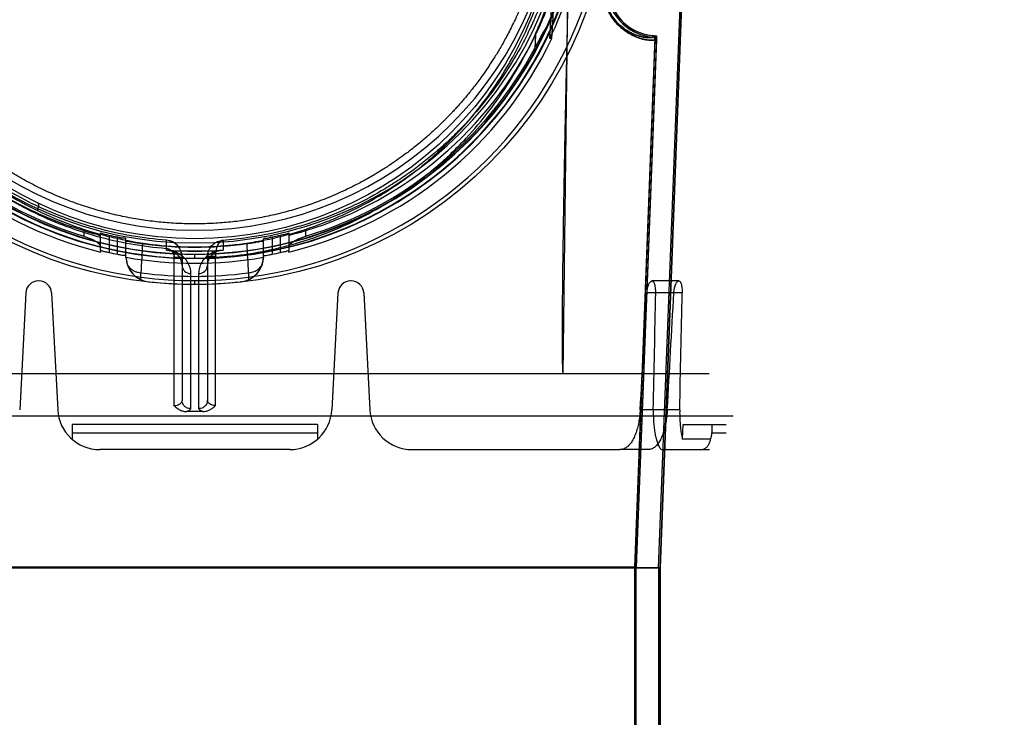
# Model space of a CAD drawing. Header units: millimetres. Extents: x 0 to 297, y 0 to 210.
# Tile 367 of 401: x 242.163 to 242.747, y 157.953 to 158.366. Entities that reach past the tile are written whole.
import ezdxf

# ---------------------------------------------------------------- set-up
doc = ezdxf.new("R2010")
doc.units = ezdxf.units.MM
doc.header["$LTSCALE"] = 16.335
doc.layers.get('0').update_dxf_attribs({"linetype": 'CONTINUOUS'})
for name, color, linetype in [('AXES_REF', 7, 'CONTINUOUS'), ('INTFCLR_1', 7, 'CONTINUOUS'), ('INTFCLR_144815', 7, 'CONTINUOUS'), ('INTFCLR_72935', 7, 'CONTINUOUS')]:
    doc.layers.add(name, color=color, linetype=linetype)

msp = doc.modelspace()

# ---------------------------------------------------------------- linework, layer by layer
at = {"color": 7, "linetype": 'Continuous'}
for radius in [4.84791, 4.8475, 4.81646]:
    msp.add_circle((241.50691, 154.95648), radius, dxfattribs=at)
msp.add_arc((241.50691, 154.95648), 4.8, 278.27713, 261.72287, dxfattribs=at)
at = {"layer": 'AXES_REF', "color": 7, "linetype": 'Continuous'}
msp.add_arc((241.50691, 154.95648), 4.91, 113.08267, 66.91733, dxfattribs=at)
at = {"layer": 'AXES_REF', "color": 9, "linetype": 'Continuous'}
msp.add_arc((241.50691, 154.95648), 4.42226, 94.41181, 85.58819, dxfattribs=at)
at = {"layer": 'INTFCLR_1', "color": 6, "linetype": 'Continuous'}
for p, q in [((242.54195, 158.04149), (242.5679, 158.72073)), ((242.54283, 158.04147), (242.56878, 158.72068)), ((242.53978, 158.3545), (242.52783, 158.04176)), ((242.54066, 158.35447), (242.52871, 158.04174)), ((242.53978, 158.3545), (242.53978, 158.35456)), ((242.54283, 158.04147), (241.99127, 158.04147)), ((242.52871, 158.04175), (242.00539, 158.04175)), ((242.52783, 158.04176), (242.52783, 157.75768)), ((242.52871, 157.75768), (242.52871, 158.04175)), ((242.54195, 158.04148), (242.54195, 156.70647)), ((242.54283, 158.04147), (242.54283, 156.70647))]:
    msp.add_line(p, q, dxfattribs=at)
at = {"layer": 'INTFCLR_1', "color": 9, "linetype": 'Continuous'}
for p, q in [((242.53848, 158.35693), (242.53841, 158.35605)), ((242.53978, 158.3545), (242.54066, 158.35447))]:
    msp.add_line(p, q, dxfattribs=at)
msp.add_circle((242.26705, 158.45148), 0.215, dxfattribs=at)
at = {"layer": 'INTFCLR_1', "color": 6, "linetype": 'Continuous'}
for centre, radius, start, end in [((242.54099, 158.38568), 0.02974, 177.81203, 265.01982), ((242.54099, 158.38568), 0.02886, 177.81203, 265.01988), ((242.53828, 158.35456), 0.0015, 0, 85.01552), ((242.53828, 158.35456), 0.00238, 357.80946, 85.01552)]:
    msp.add_arc(centre, radius, start, end, dxfattribs=at)
at = {"layer": 'INTFCLR_1', "color": 9, "linetype": 'Continuous'}
for points, knots in [([(242.36035, 158.65013), (242.35874, 158.65091), (242.35549, 158.65245), (242.34889, 158.65536), (242.33707, 158.66004), (242.32312, 158.66437), (242.31061, 158.66722), (242.30424, 158.6684), (242.30056, 158.66902), (242.29134, 158.67043), (242.27556, 158.67189), (242.25691, 158.67166), (242.24486, 158.67055), (242.23929, 158.66985), (242.23558, 158.66934), (242.22555, 158.66775), (242.20945, 158.66411), (242.19387, 158.65886), (242.18466, 158.65508), (242.18134, 158.65365), (242.17643, 158.65146), (242.16611, 158.64645), (242.15099, 158.63768), (242.1369, 158.62757), (242.1283, 158.62043), (242.12445, 158.61702), (242.12191, 158.61473), (242.11511, 158.60836), (242.10466, 158.59736), (242.09217, 158.5815), (242.083, 158.56738), (242.07725, 158.55703), (242.07414, 158.55094), (242.06964, 158.5416), (242.06365, 158.52704), (242.0585, 158.51017), (242.05592, 158.49884), (242.05487, 158.49347), (242.0542, 158.48983), (242.05254, 158.47973), (242.05123, 158.46666), (242.05091, 158.4535), (242.051, 158.44684), (242.05112, 158.443), (242.05156, 158.43351), (242.05282, 158.42126), (242.05517, 158.40827), (242.05658, 158.40187), (242.05745, 158.39824), (242.05881, 158.39286), (242.06108, 158.38493), (242.06572, 158.37129), (242.07128, 158.35815), (242.0769, 158.34713), (242.08031, 158.34101), (242.08558, 158.33204), (242.09421, 158.31916), (242.10724, 158.30317), (242.1181, 158.29214), (242.12578, 158.28522), (242.13104, 158.28069), (242.14057, 158.27309), (242.15507, 158.26314), (242.16743, 158.25633), (242.17382, 158.25322)], [0, 0, 0, 0, 0.007849, 0.015756, 0.031597, 0.063481, 0.079626, 0.08777, 0.091863, 0.095966, 0.128601, 0.161144, 0.1775, 0.181606, 0.185715, 0.19389, 0.226106, 0.257861, 0.265773, 0.269729, 0.273679, 0.289316, 0.319969, 0.350132, 0.365145, 0.368898, 0.372652, 0.380132, 0.4097, 0.43901, 0.468442, 0.483336, 0.490852, 0.498397, 0.528733, 0.55969, 0.575573, 0.5796, 0.583649, 0.591766, 0.624461, 0.641049, 0.649425, 0.653635, 0.657838, 0.691042, 0.707462, 0.715648, 0.719738, 0.723825, 0.739972, 0.755825, 0.786932, 0.802323, 0.810003, 0.817649, 0.847851, 0.877797, 0.907903, 0.915501, 0.923101, 0.938303, 0.968875, 1, 1, 1, 1]), ([(242.17382, 158.25322), (242.1803, 158.25006), (242.19367, 158.24436), (242.21109, 158.23895), (242.22272, 158.23631), (242.22819, 158.23525), (242.23186, 158.23459), (242.24195, 158.23299), (242.25863, 158.23144), (242.2754, 158.23166), (242.28563, 158.23247), (242.28936, 158.23284), (242.29492, 158.23347), (242.3068, 158.2352), (242.32473, 158.23927), (242.33947, 158.24426), (242.34791, 158.24766), (242.35125, 158.24906), (242.357, 158.2516), (242.36815, 158.25703), (242.38334, 158.26587), (242.39612, 158.27508), (242.40353, 158.28113), (242.40618, 158.28338), (242.4101, 158.28678), (242.4183, 158.29434), (242.43005, 158.30681), (242.4427, 158.32304), (242.45057, 158.33537), (242.45484, 158.3429), (242.45654, 158.34598), (242.45941, 158.35142), (242.46482, 158.3626), (242.47011, 158.37591), (242.47446, 158.38972), (242.47823, 158.4041), (242.48163, 158.42263), (242.48291, 158.43867), (242.48312, 158.44817), (242.48316, 158.452), (242.4831, 158.45865), (242.48247, 158.47175), (242.48087, 158.48472), (242.479, 158.49474), (242.47826, 158.49833), (242.47709, 158.50365), (242.47513, 158.51147), (242.47204, 158.52166), (242.46737, 158.53479), (242.46252, 158.5459), (242.45784, 158.55511), (242.45461, 158.56112), (242.44864, 158.57134), (242.43918, 158.58527), (242.42633, 158.60087), (242.41563, 158.61166), (242.40868, 158.6179), (242.40608, 158.62014), (242.40214, 158.62347), (242.39335, 158.63046), (242.37895, 158.6403), (242.36669, 158.64704), (242.36035, 158.65013)], [0, 0, 0, 0, 0.031606, 0.063541, 0.079757, 0.083844, 0.087932, 0.096091, 0.128599, 0.161199, 0.16941, 0.173526, 0.177634, 0.193938, 0.226105, 0.258014, 0.262001, 0.265973, 0.273871, 0.289503, 0.320291, 0.350775, 0.358393, 0.362204, 0.366006, 0.381117, 0.411045, 0.440926, 0.47118, 0.475013, 0.478858, 0.486558, 0.501998, 0.53324, 0.549182, 0.565432, 0.598332, 0.631573, 0.635773, 0.63998, 0.648349, 0.664897, 0.697432, 0.705494, 0.709518, 0.713525, 0.729332, 0.744851, 0.760155, 0.790361, 0.797875, 0.805379, 0.820265, 0.849707, 0.879054, 0.908684, 0.916183, 0.91995, 0.923718, 0.938799, 0.96913, 1, 1, 1, 1]), ([(242.50886, 158.3869), (242.50883, 158.38613), (242.50883, 158.3846), (242.50898, 158.38235), (242.50928, 158.38018), (242.50971, 158.37813), (242.51024, 158.37621), (242.51103, 158.37389), (242.51217, 158.3713), (242.51349, 158.36896), (242.51459, 158.36731), (242.51565, 158.36585), (242.517, 158.36423), (242.51911, 158.36205), (242.52171, 158.35988), (242.52475, 158.35791), (242.52826, 158.35616), (242.53148, 158.35505), (242.53433, 158.35446), (242.53597, 158.35425), (242.53763, 158.35413), (242.53861, 158.35421), (242.53977, 158.35429), (242.53978, 158.3545)], [0, 0, 0, 0, 0.046085, 0.090835, 0.134313, 0.175939, 0.215379, 0.252966, 0.321679, 0.3835, 0.412308, 0.43969, 0.490792, 0.537693, 0.620267, 0.691261, 0.753073, 0.853126, 0.892752, 0.925837, 0.952583, 0.987262, 1, 1, 1, 1]), ([(242.50901, 158.38568), (242.50901, 158.38463), (242.50911, 158.38288), (242.50944, 158.38049), (242.50984, 158.37853), (242.51035, 158.37669), (242.5111, 158.37447), (242.51218, 158.372), (242.51405, 158.36868), (242.51615, 158.3659), (242.51878, 158.36318), (242.52125, 158.36111), (242.52414, 158.35924), (242.52681, 158.3579), (242.52923, 158.35697), (242.53137, 158.35635), (242.53345, 158.35593), (242.53532, 158.35571), (242.53698, 158.35569), (242.53782, 158.35577), (242.5384, 158.35593), (242.53841, 158.35605)], [0, 0, 0, 0, 0.067383, 0.112121, 0.154947, 0.195517, 0.234171, 0.30481, 0.368329, 0.478367, 0.526479, 0.611126, 0.683842, 0.747109, 0.802111, 0.849534, 0.890039, 0.937645, 0.971381, 0.991845, 1, 1, 1, 1]), ([(242.17382, 158.25322), (242.1742, 158.25414), (242.17464, 158.25535), (242.1747, 158.25732), (242.17424, 158.25754)], [0, 0, 0, 0, 0.664388, 1, 1, 1, 1])]:
    msp.add_open_spline(points, degree=3, knots=knots, dxfattribs=at)
at = {"layer": 'INTFCLR_144815', "color": 9, "linetype": 'Continuous'}
for p, q in [((242.48542, 158.15648), (242.4889, 158.43787)), ((242.47934, 158.36422), (242.48044, 158.38569)), ((242.46897, 158.35721), (242.46857, 158.34951)), ((242.20124, 158.24132), (242.20124, 158.23802)), ((242.21124, 158.22946), (242.21124, 158.23977)), ((242.21624, 158.23863), (242.21624, 158.22838)), ((242.31786, 158.22838), (242.31786, 158.23863)), ((242.32286, 158.23977), (242.32286, 158.22946)), ((242.33286, 158.23802), (242.33286, 158.24132)), ((242.22124, 158.22732), (242.22124, 158.23753)), ((242.22624, 158.22532), (242.22624, 158.23645)), ((242.25029, 158.22978), (242.25031, 158.2356)), ((242.2838, 158.23552), (242.28381, 158.22978)), ((242.30786, 158.22532), (242.30786, 158.23645)), ((242.31286, 158.23753), (242.31286, 158.22732)), ((242.26705, 158.22493), (242.26705, 158.22739)), ((242.25474, 158.2258), (242.25474, 158.13762)), ((242.25955, 158.22563), (242.25955, 158.14062)), ((242.27455, 158.22563), (242.27455, 158.14062)), ((242.27936, 158.22558), (242.27455, 158.2254)), ((242.27935, 158.22603), (242.27936, 158.22558)), ((242.27936, 158.13762), (242.27936, 158.22558)), ((242.23517, 158.21222), (242.23515, 158.21632)), ((242.26455, 158.21585), (242.26455, 158.1358)), ((242.26955, 158.1358), (242.26955, 158.21585)), ((242.29895, 158.21632), (242.29893, 158.21222)), ((242.23965, 158.21101), (242.23962, 158.21101)), ((242.26705, 158.20922), (242.26705, 158.21167)), ((242.29448, 158.21101), (242.29445, 158.21101)), ((242.55387, 158.21148), (242.53797, 158.21148)), ((242.55592, 158.20437), (242.53502, 158.20437)), ((242.55445, 158.13517), (242.53105, 158.13517)), ((242.19435, 158.12148), (242.33975, 158.12148)), ((242.57355, 158.12148), (242.58205, 158.12148)), ((242.32333, 158.11148), (242.21077, 158.11148)), ((242.53563, 158.11148), (242.51888, 158.11148)), ((242.54422, 158.11148), (242.57205, 158.11148))]:
    msp.add_line(p, q, dxfattribs=at)
at = {"layer": 'INTFCLR_144815', "color": 6, "linetype": 'Continuous'}
for p, q in [((242.47752, 158.35512), (242.47907, 158.38545)), ((242.47868, 158.35512), (242.47934, 158.36423)), ((242.47868, 158.35512), (242.47752, 158.35512)), ((242.21124, 158.22946), (242.21124, 158.22856)), ((242.25029, 158.22978), (242.25139, 158.22963)), ((242.25193, 158.22952), (242.25375, 158.2292)), ((242.27956, 158.22916), (242.25454, 158.22916)), ((242.27956, 158.22916), (242.28122, 158.22931)), ((242.28217, 158.22952), (242.28326, 158.22972)), ((242.32286, 158.22856), (242.32286, 158.22946)), ((242.22624, 158.22532), (242.22629, 158.22529)), ((242.22629, 158.22529), (242.22633, 158.22552)), ((242.30778, 158.22552), (242.30782, 158.22529)), ((242.30782, 158.22529), (242.30786, 158.22532)), ((242.17469, 158.21148), (242.17441, 158.21148)), ((242.35969, 158.21148), (242.35941, 158.21148)), ((242.16692, 158.20437), (242.16329, 158.13517)), ((242.18218, 158.20437), (242.18581, 158.13517)), ((242.35192, 158.20437), (242.34829, 158.13517)), ((242.36718, 158.20437), (242.37081, 158.13517)), ((242.57195, 158.15648), (241.96215, 158.15648)), ((241.94799, 158.13148), (242.58611, 158.13148)), ((242.19435, 158.12648), (242.19435, 158.11763)), ((242.33975, 158.12648), (242.19435, 158.12648)), ((242.33975, 158.12648), (242.33975, 158.11763)), ((242.5561, 158.11763), (242.55642, 158.12648)), ((242.55642, 158.12648), (242.58205, 158.12648)), ((242.57355, 158.12648), (242.57355, 158.12148)), ((242.57276, 158.11763), (242.5561, 158.11763)), ((242.39577, 158.11148), (242.51888, 158.11148))]:
    msp.add_line(p, q, dxfattribs=at)
at = {"layer": 'INTFCLR_144815', "color": 7, "linetype": 'Continuous'}
for p, q in [((242.25474, 158.2258), (242.25955, 158.22563)), ((242.25959, 158.22469), (242.25476, 158.22533))]:
    msp.add_line(p, q, dxfattribs=at)
at = {"layer": 'INTFCLR_144815', "color": 9, "linetype": 'Continuous'}
msp.add_circle((242.26705, 158.45648), 0.24726, dxfattribs=at)
for centre, radius, start, end in [((242.26705, 158.45643), 0.24476, 179.98979, 0.01021), ((242.26705, 158.45659), 0.23187, 180.02823, 359.97177), ((242.26705, 158.45645), 0.23152, 179.99334, 0.00666), ((242.26705, 158.45655), 0.22937, 180.01764, 359.98236), ((242.26705, 158.45641), 0.22902, 179.98235, 0.01765), ((245.88251, 158.03509), 3.65186, 176.8836, 177.15552), ((238.62635, 158.03378), 3.67713, 2.84546, 3.11551), ((242.26705, 158.45648), 0.24227, 262.43413, 277.56587)]:
    msp.add_arc(centre, radius, start, end, dxfattribs=at)
at = {"layer": 'INTFCLR_144815', "color": 6, "linetype": 'Continuous'}
for centre, radius, start, end in [((242.26705, 158.45648), 0.2225, 180.05101, 359.94899), ((242.26705, 158.45648), 0.215, 180, 360), ((242.26705, 158.45648), 0.2336, 334.28664, 348.71221), ((242.26705, 158.45648), 0.225, 206.18132, 252.99369), ((242.26705, 158.45648), 0.225, 287.00631, 333.81868), ((242.26705, 158.45648), 0.23465, 205.59168, 256.24143), ((242.26705, 158.45648), 0.22815, 207.96066, 253.23575), ((242.26705, 158.45648), 0.23465, 283.75857, 334.40832), ((242.26705, 158.45648), 0.22815, 286.76425, 332.03934), ((242.26705, 158.45648), 0.22369, 256.87173, 258.1834), ((242.26705, 158.45648), 0.22369, 281.8166, 283.12827), ((242.26705, 158.45648), 0.225, 262.08132, 277.91868), ((242.26705, 158.45648), 0.23369, 257.4429, 258.69588), ((242.26705, 158.45648), 0.22732, 265.77113, 274.22887), ((242.26705, 158.45648), 0.23369, 281.30412, 282.5571), ((242.24133, 158.22593), 0.01505, 182.45677, 197.09424), ((242.24132, 158.22591), 0.015, 181.5089, 263.63513), ((242.26705, 158.45648), 0.23453, 260, 280), ((242.24127, 158.22593), 0.015, 197.12141, 263.61957), ((242.29279, 158.22591), 0.015, 276.36485, 358.49108), ((242.29283, 158.22592), 0.015, 294.00664, 342.88028), ((242.29279, 158.22593), 0.01504, 342.89749, 357.55004), ((242.17441, 158.20398), 0.0075, 90, 177), ((242.17469, 158.20398), 0.0075, 3, 90), ((242.26705, 158.45648), 0.24699, 263.62775, 276.37225), ((242.29281, 158.22595), 0.01504, 276.38379, 294.02665), ((242.35941, 158.20398), 0.0075, 90, 177), ((242.35969, 158.20398), 0.0075, 3, 90), ((242.21077, 158.13648), 0.025, 183, 270), ((242.32333, 158.13648), 0.025, 270, 357), ((242.39577, 158.13648), 0.025, 183, 270), ((242.56378, 158.12148), 0.00977, 336.8007, 359.97419)]:
    msp.add_arc(centre, radius, start, end, dxfattribs=at)
at = {"layer": 'INTFCLR_144815', "color": 7, "linetype": 'Continuous'}
msp.add_arc((242.24955, 158.22563), 0.01, 0.01442, 85.65048, dxfattribs=at)
at = {"layer": 'INTFCLR_144815', "color": 6, "linetype": 'Continuous'}
for centre, major_axis, ratio, start_param, end_param in [((242.26705, 168.18229), (0, 12.10709), 0.039078, -2.549643, -2.539476), ((242.26705, 161.83343), (0, 7.87667), 0.039078, -2.059545, -2.04962), ((242.26705, 168.52551), (0, 12.62218), 0.039078, -2.537787, -2.528198), ((242.26705, 162.17665), (0, 8.39176), 0.039078, -2.073277, -2.063892), ((242.26705, 158.04582), (0.31605, 0), 0.2791, 1.555802, 1.58579)]:
    msp.add_ellipse(centre, major_axis=major_axis, ratio=ratio, start_param=start_param, end_param=end_param, dxfattribs=at)
for points, knots in [([(242.26705, 158.2453), (242.26537, 158.2453), (242.26202, 158.24534), (242.25699, 158.24552), (242.25196, 158.24583), (242.24693, 158.24625), (242.2419, 158.2468), (242.23687, 158.24747), (242.23184, 158.24827), (242.22682, 158.24919), (242.2218, 158.25024), (242.21678, 158.25142), (242.21177, 158.25273), (242.20677, 158.25417), (242.20177, 158.25574), (242.19678, 158.25746), (242.1918, 158.2593), (242.18684, 158.26129), (242.1819, 158.26342), (242.17697, 158.2657), (242.17207, 158.26812), (242.16719, 158.27069), (242.16234, 158.27341), (242.15753, 158.27628), (242.15276, 158.2793), (242.14804, 158.28247), (242.14338, 158.2858), (242.13877, 158.28928), (242.13423, 158.2929), (242.12977, 158.29668), (242.12539, 158.30059), (242.1211, 158.30465), (242.11692, 158.30883), (242.11285, 158.31315), (242.1089, 158.31757), (242.10508, 158.3221), (242.10139, 158.32673), (242.09785, 158.33144), (242.09447, 158.33623), (242.09123, 158.34107), (242.08816, 158.34595), (242.08525, 158.35088), (242.08251, 158.35582), (242.07992, 158.36077), (242.0775, 158.36572), (242.07525, 158.37066), (242.07314, 158.37559), (242.07119, 158.3805), (242.06939, 158.3854), (242.06773, 158.39027), (242.0662, 158.39511), (242.06481, 158.39994), (242.06354, 158.40474), (242.0624, 158.40952), (242.06138, 158.41428), (242.06047, 158.41901), (242.05968, 158.42373), (242.059, 158.42843), (242.05843, 158.43312), (242.05796, 158.43779), (242.0576, 158.44247), (242.05734, 158.44713), (242.05718, 158.45181), (242.05714, 158.45492), (242.05714, 158.45648)], [0, 0, 0, 0, 0.015212, 0.030431, 0.045667, 0.060928, 0.076222, 0.091556, 0.10694, 0.12238, 0.137885, 0.153462, 0.16912, 0.184865, 0.200705, 0.216645, 0.232694, 0.248855, 0.265137, 0.281542, 0.298076, 0.314741, 0.33154, 0.348474, 0.365542, 0.382744, 0.400075, 0.41753, 0.4351, 0.452774, 0.470541, 0.488383, 0.506283, 0.524217, 0.542164, 0.560097, 0.577989, 0.595814, 0.613542, 0.631149, 0.648609, 0.665902, 0.683005, 0.699898, 0.716561, 0.732992, 0.74919, 0.765164, 0.780921, 0.796475, 0.811835, 0.827015, 0.842026, 0.85688, 0.871586, 0.88616, 0.900615, 0.914969, 0.929241, 0.943448, 0.957609, 0.971743, 0.985867, 1, 1, 1, 1]), ([(242.47696, 158.45648), (242.47696, 158.45341), (242.47682, 158.44727), (242.47621, 158.43806), (242.4752, 158.42883), (242.47378, 158.41958), (242.47192, 158.41026), (242.46961, 158.40087), (242.4668, 158.3914), (242.46348, 158.38185), (242.45971, 158.37247), (242.4557, 158.36375), (242.45176, 158.35607), (242.44808, 158.34952), (242.44468, 158.3439), (242.44154, 158.33905), (242.43866, 158.33484), (242.43603, 158.33117), (242.43364, 158.32798), (242.43148, 158.32518), (242.4295, 158.32272), (242.42756, 158.32037), (242.42557, 158.31802), (242.42355, 158.31572), (242.42165, 158.31361), (242.41995, 158.31177), (242.41843, 158.31016), (242.41708, 158.30876), (242.41581, 158.30747), (242.41452, 158.30618), (242.4131, 158.30478), (242.41152, 158.30325), (242.40974, 158.30157), (242.40774, 158.29973), (242.40548, 158.2977), (242.40293, 158.29549), (242.40006, 158.29307), (242.39681, 158.29044), (242.39312, 158.28759), (242.38891, 158.28449), (242.3841, 158.28113), (242.37854, 158.27749), (242.37213, 158.27359), (242.36466, 158.26943), (242.35606, 158.26513), (242.34662, 158.26096), (242.33677, 158.25719), (242.32685, 158.25396), (242.31691, 158.25126), (242.30694, 158.24906), (242.29696, 158.24737), (242.28697, 158.24617), (242.277, 158.24546), (242.27036, 158.2453), (242.26705, 158.2453)], [0, 0, 0, 0, 0.027843, 0.055729, 0.0837, 0.111979, 0.140633, 0.169847, 0.199686, 0.230233, 0.261559, 0.291326, 0.317258, 0.339821, 0.35948, 0.37686, 0.392208, 0.405789, 0.417775, 0.428414, 0.437851, 0.446463, 0.456046, 0.465752, 0.474299, 0.481796, 0.488459, 0.494325, 0.499472, 0.504892, 0.510881, 0.517494, 0.524864, 0.533084, 0.542211, 0.552379, 0.563667, 0.576283, 0.590323, 0.605983, 0.623666, 0.643617, 0.666177, 0.691756, 0.721164, 0.753357, 0.785315, 0.816822, 0.847918, 0.878785, 0.909337, 0.939773, 0.969957, 1, 1, 1, 1]), ([(242.46897, 158.35721), (242.46931, 158.35791), (242.46996, 158.35925), (242.47087, 158.36117), (242.47166, 158.36289), (242.47237, 158.36446), (242.47305, 158.36601), (242.47372, 158.36757), (242.47437, 158.3691), (242.47494, 158.37048), (242.47544, 158.3717), (242.47589, 158.37285), (242.47635, 158.374), (242.47683, 158.37527), (242.47736, 158.37666), (242.47789, 158.3781), (242.47839, 158.37948), (242.47881, 158.38069), (242.47932, 158.38207), (242.47947, 158.38335), (242.48119, 158.38581), (242.48044, 158.38569)], [0, 0, 0, 0, 0.07686, 0.145574, 0.206841, 0.261667, 0.313772, 0.3721, 0.427257, 0.475617, 0.518214, 0.556118, 0.595845, 0.639661, 0.688162, 0.741067, 0.789542, 0.831453, 0.867801, 0.925841, 1, 1, 1, 1]), ([(242.48825, 158.38289), (242.48809, 158.37629), (242.48779, 158.36368), (242.48737, 158.34559), (242.487, 158.32911), (242.48668, 158.31407), (242.4864, 158.30033), (242.48616, 158.28777), (242.48594, 158.27628), (242.48576, 158.26576), (242.48559, 158.25613), (242.48545, 158.24729), (242.48533, 158.23919), (242.48522, 158.23175), (242.48513, 158.22492), (242.48505, 158.21864), (242.48499, 158.21287), (242.48493, 158.20757), (242.48489, 158.2027), (242.48485, 158.19821), (242.48482, 158.19408), (242.4848, 158.19028), (242.48478, 158.18679), (242.48477, 158.18357), (242.48476, 158.18061), (242.48476, 158.17788), (242.48477, 158.17537), (242.48477, 158.17306), (242.48478, 158.17093), (242.4848, 158.16897), (242.48482, 158.16718), (242.48484, 158.16552), (242.48486, 158.16401), (242.48489, 158.16262), (242.48492, 158.16135), (242.48496, 158.16018), (242.48502, 158.15857), (242.48507, 158.15735), (242.48516, 158.15648)], [0, 0, 0, 0, 0.087498, 0.167107, 0.239667, 0.305894, 0.366397, 0.42171, 0.472314, 0.518644, 0.561091, 0.600003, 0.635705, 0.668469, 0.698555, 0.726201, 0.751611, 0.774965, 0.796443, 0.816205, 0.834391, 0.851127, 0.866531, 0.880712, 0.893765, 0.905783, 0.916847, 0.92703, 0.936402, 0.945021, 0.952943, 0.960221, 0.966899, 0.973023, 0.97863, 0.983758, 0.988434, 1, 1, 1, 1]), ([(242.46857, 158.34951), (242.46889, 158.3501), (242.46952, 158.35128), (242.47044, 158.35301), (242.47133, 158.35465), (242.47217, 158.35618), (242.47295, 158.35758), (242.47366, 158.35884), (242.4743, 158.35996), (242.47502, 158.36119), (242.47578, 158.36242), (242.4766, 158.36373), (242.47741, 158.36472), (242.47801, 158.36578), (242.47969, 158.3659), (242.47937, 158.3647), (242.47934, 158.36422)], [0, 0, 0, 0, 0.095155, 0.187746, 0.275859, 0.358042, 0.433383, 0.501399, 0.561923, 0.615103, 0.701529, 0.765692, 0.831374, 0.882652, 0.932803, 1, 1, 1, 1]), ([(242.20124, 158.24132), (242.20163, 158.2412), (242.20238, 158.24097), (242.20351, 158.24064), (242.2046, 158.24033), (242.20593, 158.23997), (242.20752, 158.23947), (242.20906, 158.23936), (242.21124, 158.23797), (242.21124, 158.23869)], [0, 0, 0, 0, 0.115779, 0.229661, 0.339919, 0.444951, 0.634746, 0.790674, 1, 1, 1, 1]), ([(242.21124, 158.23977), (242.21124, 158.24026), (242.2127, 158.23931), (242.21373, 158.23927), (242.21497, 158.23892), (242.2158, 158.23874), (242.21624, 158.23863)], [0, 0, 0, 0, 0.285289, 0.492124, 0.736341, 1, 1, 1, 1]), ([(242.31786, 158.23863), (242.3183, 158.23874), (242.31913, 158.23892), (242.32038, 158.23927), (242.3214, 158.23931), (242.32286, 158.24026), (242.32286, 158.23977)], [0, 0, 0, 0, 0.263378, 0.507634, 0.714909, 1, 1, 1, 1]), ([(242.32286, 158.23869), (242.32286, 158.23818), (242.32453, 158.23921), (242.32577, 158.23926), (242.32759, 158.23982), (242.32917, 158.24023), (242.3306, 158.24064), (242.33172, 158.24097), (242.33248, 158.2412), (242.33286, 158.24132)], [0, 0, 0, 0, 0.147127, 0.283528, 0.457012, 0.660371, 0.770388, 0.884091, 1, 1, 1, 1]), ([(242.20124, 158.23802), (242.20161, 158.23791), (242.20234, 158.23768), (242.20342, 158.2373), (242.20448, 158.2369), (242.20551, 158.23647), (242.20678, 158.23588), (242.20821, 158.23513), (242.20963, 158.23419), (242.21072, 158.23321), (242.21124, 158.23236), (242.21124, 158.23191)], [0, 0, 0, 0, 0.094541, 0.189232, 0.28373, 0.376308, 0.466099, 0.632483, 0.774648, 0.886986, 1, 1, 1, 1]), ([(242.22124, 158.23753), (242.22168, 158.23744), (242.22256, 158.23729), (242.22401, 158.23677), (242.22624, 158.2373), (242.22624, 158.23645)], [0, 0, 0, 0, 0.261041, 0.503378, 1, 1, 1, 1]), ([(242.22624, 158.23538), (242.22624, 158.23487), (242.22789, 158.23518), (242.22914, 158.23468), (242.23091, 158.23444), (242.23248, 158.23416), (242.23386, 158.23394), (242.23495, 158.23378), (242.23568, 158.23368), (242.23605, 158.23362)], [0, 0, 0, 0, 0.153593, 0.292512, 0.467024, 0.668799, 0.776812, 0.887675, 1, 1, 1, 1]), ([(242.29805, 158.23362), (242.29842, 158.23368), (242.29915, 158.23378), (242.30024, 158.23394), (242.30163, 158.23416), (242.30319, 158.23444), (242.30497, 158.23468), (242.30622, 158.23518), (242.30786, 158.23488), (242.30786, 158.23538)], [0, 0, 0, 0, 0.112448, 0.223478, 0.331594, 0.533441, 0.708061, 0.84691, 1, 1, 1, 1]), ([(242.30786, 158.23645), (242.30786, 158.23695), (242.30961, 158.23661), (242.31094, 158.23721), (242.31221, 158.23739), (242.31286, 158.23753)], [0, 0, 0, 0, 0.290236, 0.614262, 1, 1, 1, 1]), ([(242.32286, 158.23191), (242.32286, 158.23229), (242.32327, 158.23308), (242.32417, 158.23393), (242.32526, 158.23473), (242.32635, 158.23537), (242.32743, 158.23593), (242.32844, 158.2364), (242.3295, 158.23685), (242.3306, 158.23727), (242.33172, 158.23767), (242.33248, 158.23791), (242.33286, 158.23802)], [0, 0, 0, 0, 0.094479, 0.204732, 0.308834, 0.429252, 0.517078, 0.609594, 0.70551, 0.803461, 0.90207, 1, 1, 1, 1]), ([(242.21124, 158.22946), (242.21124, 158.22995), (242.21271, 158.22902), (242.21373, 158.22898), (242.21498, 158.22865), (242.21581, 158.22847), (242.21624, 158.22838)], [0, 0, 0, 0, 0.285893, 0.49276, 0.736743, 1, 1, 1, 1]), ([(242.22124, 158.22732), (242.22168, 158.22723), (242.22256, 158.2271), (242.22401, 158.22659), (242.22624, 158.22714), (242.22624, 158.22629)], [0, 0, 0, 0, 0.260803, 0.503026, 1, 1, 1, 1]), ([(242.30786, 158.22629), (242.30786, 158.22678), (242.30961, 158.22643), (242.31094, 158.22703), (242.31221, 158.22719), (242.31286, 158.22732)], [0, 0, 0, 0, 0.290535, 0.614594, 1, 1, 1, 1]), ([(242.31786, 158.22838), (242.3183, 158.22847), (242.31913, 158.22865), (242.32037, 158.22898), (242.3214, 158.22902), (242.32286, 158.22995), (242.32286, 158.22946)], [0, 0, 0, 0, 0.263032, 0.507053, 0.71431, 1, 1, 1, 1]), ([(242.53502, 158.20437), (242.53504, 158.20462), (242.53508, 158.20513), (242.53516, 158.20588), (242.53527, 158.2066), (242.53546, 158.20753), (242.53574, 158.20859), (242.53617, 158.20971), (242.53675, 158.21077), (242.53746, 158.21148), (242.53797, 158.21148)], [0, 0, 0, 0, 0.094776, 0.187848, 0.279757, 0.369147, 0.537622, 0.68828, 0.812884, 1, 1, 1, 1]), ([(242.54024, 158.20437), (242.54025, 158.20463), (242.54025, 158.20516), (242.54023, 158.20593), (242.54018, 158.20669), (242.54008, 158.20763), (242.5399, 158.2087), (242.53958, 158.20983), (242.53914, 158.21085), (242.53849, 158.21148), (242.53806, 158.21148)], [0, 0, 0, 0, 0.101027, 0.200482, 0.29746, 0.390843, 0.563898, 0.71392, 0.836277, 1, 1, 1, 1]), ([(242.55099, 158.20437), (242.551, 158.20463), (242.55104, 158.20514), (242.55113, 158.20589), (242.55123, 158.20662), (242.55141, 158.20755), (242.55168, 158.20861), (242.5521, 158.20973), (242.55263, 158.21077), (242.5533, 158.21148), (242.55378, 158.21148)], [0, 0, 0, 0, 0.096639, 0.1915, 0.285014, 0.375821, 0.546301, 0.697525, 0.820338, 1, 1, 1, 1]), ([(242.55387, 158.21148), (242.55416, 158.21148), (242.5547, 158.2111), (242.55513, 158.2103), (242.55547, 158.20929), (242.55572, 158.20806), (242.55585, 158.20691), (242.55591, 158.20593), (242.55593, 158.20515), (242.55593, 158.20463), (242.55592, 158.20437)], [0, 0, 0, 0, 0.111749, 0.218526, 0.35518, 0.518184, 0.701764, 0.79916, 0.898858, 1, 1, 1, 1]), ([(242.25474, 158.13762), (242.25515, 158.13722), (242.25592, 158.13652), (242.2571, 158.13565), (242.25821, 158.13502), (242.25927, 158.13455), (242.26062, 158.13415), (242.26165, 158.13402), (242.26231, 158.13402)], [0, 0, 0, 0, 0.199481, 0.363595, 0.509199, 0.643133, 0.768261, 1, 1, 1, 1]), ([(242.27179, 158.13402), (242.27238, 158.13402), (242.27363, 158.13415), (242.27551, 158.13478), (242.27707, 158.13568), (242.27836, 158.13668), (242.27901, 158.13729), (242.27936, 158.13762)], [0, 0, 0, 0, 0.207322, 0.433428, 0.68642, 0.833059, 1, 1, 1, 1]), ([(242.53105, 158.13517), (242.53101, 158.13453), (242.53092, 158.13326), (242.53072, 158.13137), (242.53046, 158.12951), (242.53015, 158.12768), (242.52979, 158.1259), (242.52936, 158.12418), (242.52888, 158.12253), (242.52834, 158.12095), (242.52775, 158.11945), (242.5271, 158.11806), (242.52639, 158.11677), (242.52563, 158.11559), (242.52481, 158.11455), (242.52394, 158.11363), (242.52301, 158.11287), (242.52204, 158.11226), (242.52102, 158.11181), (242.51997, 158.11154), (242.51924, 158.11148), (242.51888, 158.11148)], [0, 0, 0, 0, 0.06661, 0.132711, 0.19824, 0.262977, 0.326101, 0.387982, 0.44796, 0.505979, 0.562102, 0.615508, 0.666833, 0.71539, 0.761566, 0.805358, 0.846867, 0.886652, 0.924856, 0.962476, 1, 1, 1, 1]), ([(242.54711, 158.13517), (242.54707, 158.13452), (242.54698, 158.13323), (242.54679, 158.13131), (242.54654, 158.12942), (242.54624, 158.12758), (242.54588, 158.12579), (242.54547, 158.12406), (242.54501, 158.1224), (242.5445, 158.12083), (242.54394, 158.11936), (242.54332, 158.11798), (242.54266, 158.1167), (242.54193, 158.11554), (242.54117, 158.1145), (242.54035, 158.1136), (242.53948, 158.11284), (242.53856, 158.11224), (242.53761, 158.1118), (242.53663, 158.11154), (242.53596, 158.11148), (242.53563, 158.11148)], [0, 0, 0, 0, 0.068908, 0.137058, 0.204518, 0.27085, 0.334779, 0.397616, 0.459127, 0.517438, 0.572505, 0.625918, 0.677609, 0.725149, 0.770874, 0.813793, 0.854336, 0.8929, 0.929663, 0.964746, 1, 1, 1, 1]), ([(242.53882, 158.13517), (242.53881, 158.13452), (242.5388, 158.13324), (242.53882, 158.13133), (242.53889, 158.12946), (242.53901, 158.12763), (242.53916, 158.12586), (242.53935, 158.12414), (242.53959, 158.12249), (242.53985, 158.12091), (242.54015, 158.11943), (242.54048, 158.11804), (242.54083, 158.11677), (242.5412, 158.11562), (242.54158, 158.11463), (242.54201, 158.11365), (242.54255, 158.11269), (242.54324, 158.11182), (242.54391, 158.11148), (242.54422, 158.11148)], [0, 0, 0, 0, 0.077207, 0.15307, 0.227896, 0.301134, 0.371878, 0.440829, 0.507314, 0.570948, 0.631544, 0.688357, 0.740806, 0.789299, 0.83234, 0.867262, 0.917797, 0.962674, 1, 1, 1, 1]), ([(242.55445, 158.13517), (242.55444, 158.13451), (242.55442, 158.1332), (242.55445, 158.13125), (242.55452, 158.12932), (242.55463, 158.12744), (242.55478, 158.12561), (242.55497, 158.12385), (242.5552, 158.12216), (242.55546, 158.12056), (242.55576, 158.11906), (242.55598, 158.1181), (242.5561, 158.11763)], [0, 0, 0, 0, 0.111971, 0.222747, 0.331945, 0.438969, 0.542937, 0.643664, 0.740168, 0.832078, 0.91891, 1, 1, 1, 1]), ([(242.56681, 158.11148), (242.56707, 158.11148), (242.5678, 158.11153), (242.56881, 158.11183), (242.56978, 158.11238), (242.57053, 158.11299), (242.5712, 158.11375), (242.57177, 158.11462), (242.57222, 158.11557), (242.57255, 158.11658), (242.5727, 158.11728), (242.57276, 158.11763)], [0, 0, 0, 0, 0.081345, 0.236923, 0.33361, 0.438176, 0.546565, 0.658487, 0.770328, 0.883975, 1, 1, 1, 1])]:
    msp.add_open_spline(points, degree=3, knots=knots, dxfattribs=at)
at = {"layer": 'INTFCLR_144815', "color": 9, "linetype": 'Continuous'}
for points, knots in [([(242.04532, 158.45165), (242.04549, 158.44449), (242.04647, 158.43026), (242.04989, 158.40922), (242.05386, 158.39382), (242.05708, 158.38377), (242.05936, 158.37717), (242.06369, 158.36591), (242.07089, 158.35038), (242.07857, 158.33708), (242.08414, 158.32857), (242.08796, 158.32301), (242.09492, 158.31358), (242.10572, 158.3008), (242.11762, 158.28904), (242.12651, 158.28138), (242.13175, 158.27715), (242.13976, 158.271), (242.15229, 158.26246), (242.17005, 158.2526), (242.18567, 158.24573), (242.19702, 158.24167), (242.20366, 158.23956), (242.21374, 158.23662), (242.22918, 158.23312), (242.24315, 158.23134), (242.25019, 158.23079)], [0, 0, 0, 0, 0.065113, 0.129395, 0.193439, 0.209443, 0.225338, 0.256842, 0.319031, 0.380741, 0.396155, 0.411501, 0.442018, 0.50265, 0.563324, 0.593891, 0.609235, 0.624547, 0.685602, 0.746842, 0.808889, 0.840435, 0.856339, 0.872234, 0.935843, 1, 1, 1, 1]), ([(242.25031, 158.2356), (242.24332, 158.23614), (242.22945, 158.23787), (242.21411, 158.24131), (242.2041, 158.24418), (242.1975, 158.24625), (242.18624, 158.25022), (242.17073, 158.25693), (242.1531, 158.26657), (242.14066, 158.27493), (242.13271, 158.28095), (242.1275, 158.28508), (242.11869, 158.29257), (242.10688, 158.30407), (242.09615, 158.31657), (242.08924, 158.3258), (242.08545, 158.33123), (242.07992, 158.33955), (242.07231, 158.35255), (242.06516, 158.36775), (242.06087, 158.37876), (242.05861, 158.38521), (242.05542, 158.39504), (242.05148, 158.4101), (242.0481, 158.43067), (242.04713, 158.44459), (242.04697, 158.45159)], [0, 0, 0, 0, 0.064671, 0.128756, 0.144762, 0.160775, 0.192524, 0.254924, 0.31644, 0.377694, 0.393042, 0.408418, 0.439031, 0.499732, 0.560307, 0.590764, 0.606072, 0.621444, 0.682935, 0.744836, 0.776171, 0.791975, 0.807884, 0.871519, 0.935357, 1, 1, 1, 1]), ([(242.27936, 158.22558), (242.28592, 158.22595), (242.29964, 158.22737), (242.31671, 158.23081), (242.32799, 158.23397), (242.33315, 158.23559), (242.33658, 158.23672), (242.34586, 158.23996), (242.36061, 158.24615), (242.37621, 158.25455), (242.38662, 158.26115), (242.39243, 158.26514), (242.40095, 158.27129), (242.41046, 158.27903), (242.41938, 158.28739), (242.42431, 158.29235), (242.43152, 158.29994), (242.44168, 158.31194), (242.45376, 158.32915), (242.46254, 158.34445), (242.4676, 158.35483), (242.46983, 158.35975), (242.47128, 158.36306), (242.47513, 158.37226), (242.4806, 158.38779), (242.48463, 158.40381), (242.48655, 158.41381), (242.48719, 158.41751), (242.48808, 158.42308), (242.48957, 158.43443), (242.49025, 158.44492), (242.49041, 158.45165)], [0, 0, 0, 0, 0.057996, 0.121608, 0.153441, 0.161416, 0.169398, 0.185308, 0.24818, 0.310397, 0.341479, 0.357042, 0.372565, 0.434281, 0.465088, 0.480517, 0.495973, 0.557543, 0.619112, 0.681404, 0.713073, 0.721053, 0.729034, 0.745001, 0.809116, 0.874184, 0.890692, 0.89899, 0.907315, 0.940505, 1, 1, 1, 1]), ([(242.48717, 158.45159), (242.48703, 158.44512), (242.48636, 158.43507), (242.4849, 158.42419), (242.48402, 158.41887), (242.48339, 158.41533), (242.48152, 158.40576), (242.47755, 158.39042), (242.47217, 158.37557), (242.46838, 158.36678), (242.46695, 158.36361), (242.46477, 158.3589), (242.45978, 158.34896), (242.45113, 158.33432), (242.43923, 158.31784), (242.42923, 158.30637), (242.42213, 158.29912), (242.41727, 158.29438), (242.40847, 158.28636), (242.3991, 158.27896), (242.39071, 158.27308), (242.38498, 158.26927), (242.3747, 158.26293), (242.35932, 158.25489), (242.34478, 158.24898), (242.33564, 158.24588), (242.33225, 158.2448), (242.32716, 158.24325), (242.31603, 158.24022), (242.3007, 158.23722), (242.28872, 158.23589), (242.2838, 158.23552)], [0, 0, 0, 0, 0.059644, 0.092824, 0.101149, 0.109448, 0.12596, 0.191091, 0.255366, 0.271391, 0.279405, 0.287419, 0.319247, 0.38196, 0.444104, 0.506417, 0.522088, 0.537741, 0.569032, 0.631852, 0.64768, 0.66356, 0.695308, 0.75898, 0.823473, 0.839814, 0.848016, 0.856212, 0.888944, 0.95442, 1, 1, 1, 1]), ([(242.25019, 158.23079), (242.25021, 158.23109), (242.25025, 158.23169), (242.25031, 158.23258), (242.25035, 158.23349), (242.25038, 158.23429), (242.25039, 158.23504), (242.25036, 158.23533), (242.25035, 158.23561), (242.25031, 158.2356)], [0, 0, 0, 0, 0.185553, 0.373829, 0.553539, 0.748261, 0.891664, 0.974509, 1, 1, 1, 1]), ([(242.27455, 158.22563), (242.27455, 158.22637), (242.27467, 158.22747), (242.27516, 158.22919), (242.276, 158.231), (242.27742, 158.23273), (242.27907, 158.23401), (242.28058, 158.2348), (242.28216, 158.23532), (242.28325, 158.23548), (242.2838, 158.23552)], [0, 0, 0, 0, 0.149151, 0.221714, 0.359213, 0.548198, 0.666363, 0.779185, 0.890083, 1, 1, 1, 1]), ([(242.2838, 158.23552), (242.2829, 158.23548), (242.28165, 158.23463), (242.2807, 158.23313), (242.28011, 158.23178), (242.27946, 158.22941), (242.27931, 158.22742), (242.27935, 158.22603)], [0, 0, 0, 0, 0.239628, 0.347879, 0.476251, 0.629132, 1, 1, 1, 1]), ([(242.25955, 158.22066), (242.25955, 158.22105), (242.2595, 158.22183), (242.25924, 158.223), (242.25881, 158.22417), (242.25818, 158.22534), (242.25728, 158.2265), (242.25618, 158.22754), (242.25501, 158.22833), (242.25362, 158.22904), (242.2526, 158.22937), (242.25193, 158.22952)], [0, 0, 0, 0, 0.092374, 0.186301, 0.283823, 0.387634, 0.50157, 0.631126, 0.746224, 0.837114, 1, 1, 1, 1]), ([(242.25454, 158.22916), (242.25534, 158.22889), (242.25661, 158.22835), (242.2582, 158.22741), (242.25936, 158.22655), (242.26034, 158.22568), (242.26117, 158.2248), (242.26188, 158.22392), (242.26267, 158.22275), (242.26345, 158.22128), (242.26409, 158.21947), (242.26447, 158.21766), (242.26455, 158.21645), (242.26455, 158.21585)], [0, 0, 0, 0, 0.14134, 0.231987, 0.311958, 0.3846, 0.451993, 0.515465, 0.575749, 0.688925, 0.795613, 0.898592, 1, 1, 1, 1]), ([(242.26955, 158.21585), (242.26956, 158.21645), (242.26963, 158.21766), (242.27001, 158.21947), (242.27065, 158.22127), (242.27161, 158.22308), (242.27268, 158.22453), (242.27376, 158.22567), (242.27473, 158.22654), (242.27588, 158.2274), (242.27748, 158.22835), (242.27876, 158.22889), (242.27956, 158.22916)], [0, 0, 0, 0, 0.101376, 0.204271, 0.310803, 0.423758, 0.547246, 0.614778, 0.68739, 0.767068, 0.857228, 1, 1, 1, 1]), ([(242.28217, 158.22952), (242.28195, 158.22947), (242.28128, 158.2293), (242.28011, 158.22887), (242.27869, 158.22811), (242.27719, 158.22694), (242.27605, 158.22557), (242.27529, 158.22417), (242.27486, 158.223), (242.27461, 158.22183), (242.27455, 158.22105), (242.27455, 158.22066)], [0, 0, 0, 0, 0.053445, 0.163977, 0.295571, 0.436852, 0.612784, 0.716391, 0.813797, 0.907648, 1, 1, 1, 1]), ([(242.22694, 158.22151), (242.22714, 158.22108), (242.22768, 158.22018), (242.22877, 158.21896), (242.23018, 158.2179), (242.23176, 158.21709), (242.23344, 158.21655), (242.23459, 158.21637), (242.23515, 158.21632)], [0, 0, 0, 0, 0.140584, 0.307933, 0.481444, 0.657486, 0.831739, 1, 1, 1, 1]), ([(242.27935, 158.22603), (242.27875, 158.22603), (242.27787, 158.22602), (242.27675, 158.22596), (242.27581, 158.22591), (242.27525, 158.22579), (242.27455, 158.22575), (242.27455, 158.22563)], [0, 0, 0, 0, 0.368763, 0.546244, 0.704108, 0.924648, 1, 1, 1, 1]), ([(242.29895, 158.21632), (242.29984, 158.2164), (242.30158, 158.21675), (242.30396, 158.21785), (242.3059, 158.21944), (242.30683, 158.2208), (242.30716, 158.22151)], [0, 0, 0, 0, 0.264918, 0.521799, 0.767006, 1, 1, 1, 1]), ([(242.25955, 158.22066), (242.25955, 158.22006), (242.25981, 158.21878), (242.26126, 158.21664), (242.26328, 158.21585), (242.26455, 158.21585)], [0, 0, 0, 0, 0.238096, 0.498468, 1, 1, 1, 1]), ([(242.26955, 158.21585), (242.27082, 158.21585), (242.27284, 158.21664), (242.27429, 158.21878), (242.27455, 158.22006), (242.27455, 158.22066)], [0, 0, 0, 0, 0.501529, 0.761899, 1, 1, 1, 1]), ([(242.25474, 158.13762), (242.25537, 158.13764), (242.25644, 158.13778), (242.2578, 158.13829), (242.25899, 158.13906), (242.25955, 158.14002), (242.25955, 158.14062)], [0, 0, 0, 0, 0.306828, 0.521021, 0.70721, 1, 1, 1, 1]), ([(242.26455, 158.1358), (242.26393, 158.1358), (242.26262, 158.13604), (242.26043, 158.13739), (242.25955, 158.13938), (242.25955, 158.14062)], [0, 0, 0, 0, 0.246739, 0.511218, 1, 1, 1, 1]), ([(242.27455, 158.14062), (242.27455, 158.13938), (242.27367, 158.13739), (242.27148, 158.13604), (242.27017, 158.1358), (242.26955, 158.1358)], [0, 0, 0, 0, 0.488782, 0.753261, 1, 1, 1, 1]), ([(242.27936, 158.13762), (242.27873, 158.13764), (242.27753, 158.13781), (242.27566, 158.13851), (242.27455, 158.13979), (242.27455, 158.14062)], [0, 0, 0, 0, 0.309622, 0.591562, 1, 1, 1, 1]), ([(242.26455, 158.1358), (242.26455, 158.13561), (242.26414, 158.13464), (242.26307, 158.13428), (242.26231, 158.13402)], [0, 0, 0, 0, 0.188465, 1, 1, 1, 1]), ([(242.27179, 158.13402), (242.27156, 158.1341), (242.2707, 158.13443), (242.26955, 158.13507), (242.26955, 158.1358)], [0, 0, 0, 0, 0.248856, 1, 1, 1, 1])]:
    msp.add_open_spline(points, degree=3, knots=knots, dxfattribs=at)
at = {"layer": 'INTFCLR_144815', "color": 7, "linetype": 'Continuous'}
for points, knots in [([(242.25959, 158.22469), (242.25965, 158.22531), (242.2595, 158.22688), (242.25906, 158.22903), (242.25806, 158.23098), (242.25692, 158.23247), (242.25552, 158.23372), (242.25392, 158.23469), (242.25216, 158.23534), (242.25093, 158.23555), (242.25031, 158.2356)], [0, 0, 0, 0, 0.118375, 0.294664, 0.412578, 0.52976, 0.647656, 0.764893, 0.882598, 1, 1, 1, 1]), ([(242.25019, 158.23079), (242.25063, 158.23076), (242.25151, 158.23057), (242.2527, 158.22993), (242.25369, 158.22899), (242.25451, 158.22762), (242.25474, 158.22648), (242.25474, 158.2258)], [0, 0, 0, 0, 0.179145, 0.359916, 0.542054, 0.725489, 1, 1, 1, 1]), ([(242.25019, 158.23079), (242.2511, 158.23072), (242.25262, 158.23014), (242.25439, 158.22819), (242.25486, 158.22641), (242.25476, 158.22533)], [0, 0, 0, 0, 0.349588, 0.586029, 1, 1, 1, 1])]:
    msp.add_open_spline(points, degree=3, knots=knots, dxfattribs=at)
at = {"layer": 'INTFCLR_72935', "color": 6, "linetype": 'Continuous'}
for p, q in [((242.54194, 158.04148), (242.5679, 158.72074)), ((242.56878, 158.72068), (242.54283, 158.04147)), ((242.52783, 158.04176), (242.53983, 158.35596)), ((242.54075, 158.35682), (242.52871, 158.04175)), ((242.53983, 158.35596), (242.54075, 158.35682)), ((241.99127, 158.04147), (242.54283, 158.04147)), ((242.00539, 158.04175), (242.52871, 158.04175)), ((242.52783, 157.75621), (242.52783, 158.04176)), ((242.52871, 157.75532), (242.52871, 158.04174)), ((242.54195, 158.04149), (242.54195, 156.70647)), ((242.54283, 156.70647), (242.54283, 158.04147))]:
    msp.add_line(p, q, dxfattribs=at)
for radius, end in [(0.02974, 267.76989), (0.02886, 269.51924)]:
    msp.add_arc((242.54099, 158.38568), radius, 177.81203, end, dxfattribs=at)
at = {"layer": 'INTFCLR_72935', "color": 9, "linetype": 'Continuous'}
for points, knots in [([(242.53978, 158.3545), (242.53977, 158.35429), (242.5386, 158.35421), (242.53761, 158.35413), (242.53595, 158.35425), (242.53433, 158.35447), (242.53237, 158.35487), (242.53012, 158.35552), (242.52758, 158.3565), (242.52477, 158.3579), (242.52173, 158.35987), (242.51913, 158.36203), (242.51701, 158.36421), (242.51536, 158.3662), (242.51404, 158.36809), (242.51302, 158.36979), (242.51198, 158.37173), (242.51104, 158.37386), (242.51025, 158.37619), (242.50972, 158.37811), (242.50929, 158.38018), (242.50888, 158.38311), (242.5088, 158.38538), (242.50886, 158.3869)], [0, 0, 0, 0, 0.012901, 0.04778, 0.074499, 0.107388, 0.146724, 0.192983, 0.246691, 0.308312, 0.379251, 0.462035, 0.508885, 0.559737, 0.615559, 0.645794, 0.677749, 0.746562, 0.784044, 0.823838, 0.865499, 0.909263, 1, 1, 1, 1]), ([(242.53841, 158.35605), (242.5384, 158.35585), (242.5373, 158.35575), (242.53635, 158.35568), (242.53478, 158.35577), (242.53324, 158.35597), (242.53138, 158.35635), (242.52924, 158.35697), (242.52683, 158.35789), (242.52416, 158.35923), (242.52127, 158.3611), (242.5188, 158.36316), (242.51679, 158.36524), (242.51522, 158.36713), (242.51396, 158.36894), (242.51299, 158.37056), (242.512, 158.37241), (242.51111, 158.37445), (242.51035, 158.37667), (242.50985, 158.37851), (242.50944, 158.38048), (242.50905, 158.38328), (242.50898, 158.38545), (242.50904, 158.3869)], [0, 0, 0, 0, 0.012981, 0.047759, 0.074373, 0.107135, 0.146327, 0.192432, 0.245985, 0.307464, 0.378286, 0.461004, 0.507849, 0.558722, 0.614598, 0.644873, 0.676881, 0.745834, 0.783407, 0.823305, 0.865085, 0.90898, 1, 1, 1, 1])]:
    msp.add_open_spline(points, degree=3, knots=knots, dxfattribs=at)
at = {"layer": 'INTFCLR_72935', "color": 6, "linetype": 'Continuous'}
msp.add_open_spline([(242.53978, 158.3545), (242.53979, 158.35496), (242.53965, 158.3557), (242.5392, 158.35574)], degree=3, dxfattribs=at)

doc.saveas('drawing.dxf')
